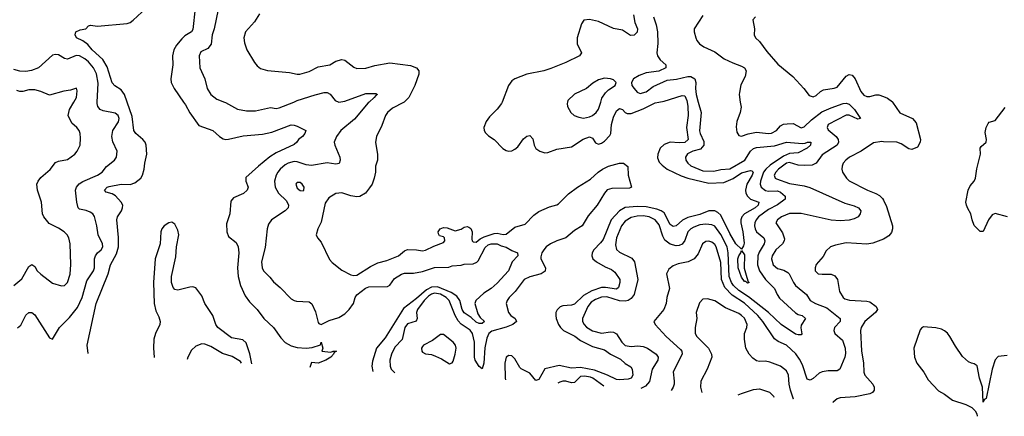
# Model space of a CAD drawing. Header units: inches. Extents: x 1245430 to 1420861, y 606325 to 671315.
# Tile 269 of 319: x 1394209 to 1400811, y 607894 to 610552. Entities that reach past the tile are written whole.
import ezdxf

# ---------------------------------------------------------------- set-up
doc = ezdxf.new("R2010")
doc.units = ezdxf.units.IN
doc.header["$MEASUREMENT"] = 0
for name, color, linetype in [('B3690', 7, 'Continuous'), ('B3691', 7, 'Continuous'), ('B4600', 7, 'Continuous'), ('B4601', 7, 'Continuous')]:
    doc.layers.add(name, color=color, linetype=linetype)

msp = doc.modelspace()

# ---------------------------------------------------------------- linework, layer by layer
at = {"layer": 'B3690', "color": 5}
for points, elevation in [([(1394169, 608771), (1394224.7, 608815.3), (1394270, 608897.6), (1394290, 608910.4), (1394310, 608898), (1394327.2, 608870), (1394350, 608845.7), (1394430, 608787.2), (1394490, 608768.7), (1394510, 608770.4), (1394530, 608790.5), (1394546.9, 608846.9), (1394552.5, 608912.5), (1394546.8, 609050), (1394539.2, 609090), (1394527.2, 609110), (1394507.2, 609130), (1394470, 609154.8), (1394407.1, 609187.1), (1394371.2, 609230), (1394361.3, 609250), (1394354.5, 609330), (1394328.9, 609410), (1394325.1, 609450), (1394332.8, 609470), (1394350, 609494.4), (1394413, 609547), (1394450, 609594), (1394470, 609603.6), (1394530, 609615.6), (1394579.6, 609650), (1394595.6, 609670), (1394615.1, 609710), (1394617.6, 609757.6), (1394614.5, 609790), (1394607.3, 609810), (1394592, 609830), (1394558, 609858), (1394533.6, 609910), (1394543.5, 609950), (1394573.2, 610000)], 680), ([(1394194, 608486), (1394216, 608504), (1394250, 608572.4), (1394270, 608588.7), (1394290, 608588.7), (1394310, 608574.4), (1394410, 608421), (1394430, 608411), (1394475.1, 608490), (1394544.1, 608555.9), (1394596.2, 608623.8), (1394628.7, 608690), (1394658.8, 608801.2), (1394705, 608870), (1394711, 608890), (1394711.8, 608950), (1394717.5, 608970), (1394730.9, 608989.1), (1394754.5, 609010), (1394766.4, 609030), (1394763.8, 609050), (1394735.5, 609110), (1394727.1, 609170), (1394710, 609232.3), (1394698.7, 609250), (1394681.8, 609261.8), (1394653.9, 609273.9), (1394610, 609282.7), (1394601.1, 609290), (1394591.6, 609330), (1394583.8, 609410), (1394589.8, 609430), (1394608.7, 609451.3), (1394633.4, 609466.6), (1394730.9, 609510), (1394761.4, 609530), (1394791.9, 609568.1), (1394844.4, 609610), (1394858.5, 609630), (1394863.1, 609670), (1394832.9, 609732.9), (1394826, 609770), (1394834.7, 609810), (1394872.7, 609867.3), (1394876.5, 609890), (1394868.9, 609910), (1394850, 609925.8), (1394770, 609940.6), (1394749.7, 609950), (1394732.7, 609970), (1394727.9, 609990), (1394728.4, 610000)], 660), ([(1394669, 608316.1), (1394661.4, 608370), (1394722.3, 608650), (1394802.3, 608850), (1394818.3, 608910), (1394857.5, 608982.5), (1394871.3, 609030), (1394871.8, 609091.8), (1394859.6, 609210), (1394865.9, 609230), (1394891.8, 609270), (1394899.5, 609290), (1394899.8, 609310), (1394890.7, 609330), (1394852.5, 609372.5), (1394830, 609384.5), (1394790, 609396), (1394777.6, 609410), (1394795.1, 609430), (1394810, 609434.6), (1394890, 609450.1), (1394950, 609447.9), (1394981.3, 609458.7), (1395022.4, 609490), (1395033, 609510), (1395044.7, 609550), (1395048.5, 609591.5), (1395061.6, 609650), (1395057.5, 609710), (1395049.8, 609730), (1395034.6, 609750), (1394987.6, 609790), (1394973.6, 609810), (1394963.3, 609903.3), (1394929.5, 610000)], 640), ([(1395308.6, 610000), (1395321.7, 609981.7), (1395350, 609928.4), (1395410, 609843.2), (1395504.9, 609810), (1395549.4, 609769.4), (1395574, 609754), (1395590, 609749.2), (1395610, 609750.2), (1395707.4, 609772.6), (1395836.4, 609783.6), (1395900.9, 609799.1), (1396030, 609846.5), (1396050, 609845.7), (1396070, 609838.7), (1396126.8, 609810), (1396122, 609790), (1396105.5, 609770), (1396079.1, 609750), (1396066.4, 609730), (1396050, 609715.1), (1395930, 609659.5), (1395886.7, 609633.3), (1395809.6, 609570.4), (1395726.3, 609493.7), (1395724.9, 609470), (1395741.6, 609430), (1395735.5, 609410), (1395710, 609386.3), (1395642.3, 609357.7), (1395624.9, 609335.1), (1395619.1, 609250), (1395596.5, 609183.5), (1395598.4, 609130), (1395610, 609099.6), (1395659.6, 609059.6), (1395674.9, 609030), (1395679.1, 608990), (1395670.1, 608890.1), (1395674.3, 608830), (1395690, 608770.3), (1395721.2, 608701.2), (1395750, 608660.3), (1395801.6, 608610), (1395845.5, 608550), (1395910.4, 608490), (1395959.2, 608419.2), (1395990, 608388.9), (1396030, 608367.4), (1396070, 608356.1), (1396130, 608351.5), (1396170, 608354.2), (1396226.6, 608373.4), (1396230.4, 608390.3), (1396241, 608350), (1396234, 608330), (1396296.4, 608323.6), (1396310, 608331.3), (1396334, 608330), (1396318, 608322), (1396314, 608310), (1396296, 608290), (1396261, 608270), (1396210, 608249.5), (1396166, 608254), (1396154.6, 608221.4)], 640), ([(1395582.7, 610000), (1395590, 609997.3), (1395670, 609952.7), (1395730, 609940.8), (1395790, 609942), (1395890, 609963.1), (1395930, 609957.7), (1395950, 609960.2), (1396047.1, 610000)], 660), ([(1396552.5, 610000), (1396545.8, 609994.2), (1396454.2, 609885.8), (1396362.9, 609810), (1396333.8, 609770), (1396318, 609730), (1396322, 609710), (1396355.3, 609630), (1396357.4, 609610), (1396352.2, 609587.8), (1396330, 609584.5), (1396270, 609593.7), (1396165.6, 609574.4), (1396130, 609580.2), (1396070, 609600.4), (1396050, 609601.4), (1396010, 609590.9), (1395990, 609579.3), (1395955, 609550), (1395939.5, 609530), (1395928.3, 609510), (1395917, 609470), (1395921.3, 609430), (1395945.6, 609390), (1395998.7, 609338.7), (1396010.8, 609310), (1396009.4, 609290.6), (1395990, 609271.6), (1395897.6, 609210), (1395877.6, 609182.4), (1395869.1, 609150.9), (1395855, 609025), (1395831.4, 608930), (1395835.3, 608890), (1395844.6, 608870), (1395887, 608827), (1395910, 608795.8), (1395956.8, 608756.8), (1396030, 608680.3), (1396049.3, 608669.3), (1396066.3, 608666.3), (1396150, 608660.3), (1396168.1, 608648.1), (1396193.5, 608593.5), (1396210, 608522.8), (1396215.1, 608515.1), (1396230, 608508.6), (1396283.2, 608536.8), (1396350, 608555.8), (1396390, 608580.8), (1396418.4, 608610), (1396446.9, 608650), (1396457.9, 608690), (1396470, 608707.7), (1396527.6, 608752.4), (1396550, 608761.1), (1396675.9, 608764.1), (1396690, 608772.1), (1396721.3, 608818.7), (1396770, 608845.8), (1396790, 608852.3), (1396850, 608853.1), (1396910, 608864.8), (1396990, 608891.4), (1397086.6, 608893.4), (1397110, 608901.6), (1397170, 608906.8), (1397190, 608913), (1397250, 608915.5), (1397273.6, 608926.4), (1397283.5, 608936.5), (1397330, 609026.4), (1397350, 609043.6), (1397371, 609051), (1397410, 609051), (1397437, 609037), (1397470, 609027.2), (1397510, 609004.3), (1397548, 608990), (1397550.3, 608970), (1397512, 608930), (1397486, 608870), (1397410, 608786.4), (1397371.5, 608750), (1397321.4, 608718.6), (1397267.6, 608670), (1397260.7, 608650), (1397281.6, 608581.6), (1397297.4, 608557.4), (1397326, 608530), (1397310, 608516.9), (1397290, 608515.1), (1397270, 608525.2), (1397235.8, 608555.8), (1397190, 608587.6), (1397175.4, 608610), (1397161.1, 608670), (1397139.2, 608699.2), (1397103.2, 608723.2), (1397010, 608761.5), (1396970, 608759.7), (1396937.5, 608742.5), (1396870, 608682.8), (1396783.7, 608616.3), (1396660.1, 608419.9), (1396602.5, 608350), (1396575.7, 608264.3), (1396571.4, 608230), (1396577.5, 608194.4)], 660), ([(1396787.4, 610000), (1396783.6, 609996.4), (1396710, 609959.8), (1396676.1, 609930), (1396662.8, 609910), (1396638, 609842), (1396602.4, 609770), (1396594, 609730), (1396607.6, 609647.6), (1396607.4, 609610), (1396596, 609570), (1396594.4, 609530), (1396586.4, 609490), (1396571.8, 609450), (1396555, 609425), (1396528.1, 609390), (1396490, 609366.8), (1396470, 609364.2), (1396430, 609370.6), (1396369.3, 609390.7), (1396330, 609387.3), (1396281.8, 609358.2), (1396257.4, 609322.6), (1396230, 609195.3), (1396208.2, 609150), (1396197.3, 609110), (1396206, 609090), (1396230, 609061), (1396285.9, 608945.9), (1396304.1, 608924.1), (1396370, 608873.4), (1396430, 608843.1), (1396450, 608836.9), (1396470, 608839.6), (1396562, 608898), (1396610, 608922.4), (1396670, 608938.6), (1396750, 608969.1), (1396790, 609002), (1396810, 609012), (1396869.6, 609010.4), (1396910, 609002.3), (1396930, 609006.4), (1396985, 609035), (1397050, 609058.8), (1397059.4, 609070), (1397057.3, 609090), (1397050, 609096.8), (1397024.6, 609104.6), (1397016.6, 609116.6), (1397016, 609130), (1397028.8, 609150), (1397050, 609159.9), (1397076.1, 609156.1), (1397130, 609136.1), (1397170, 609148.8), (1397190, 609162.2), (1397210, 609166.6), (1397221.6, 609161.6), (1397233.5, 609153.5), (1397243.8, 609130), (1397241.1, 609081.1), (1397242.6, 609070), (1397250, 609062.6), (1397270, 609061.8), (1397296.5, 609083.5), (1397323, 609097), (1397390, 609120.1), (1397410, 609121.6), (1397450, 609111.7), (1397470, 609114.2), (1397530, 609161.7), (1397598.2, 609181.8), (1397657.3, 609242.7), (1397690, 609266.8), (1397761.6, 609298.4), (1397810, 609310.1), (1397821.9, 609318.1), (1397890, 609385.4), (1397950, 609430.1), (1398036.6, 609483.4), (1398087.7, 609530), (1398117.2, 609550), (1398158, 609570), (1398230.2, 609590.2), (1398258.8, 609590), (1398287, 609567), (1398288.2, 609510), (1398311.3, 609428.7), (1398297.3, 609422.7), (1398179.1, 609420.9), (1398148.6, 609411.4), (1398130.1, 609389.9), (1398081.8, 609310), (1398021.8, 609238.2), (1397980.9, 609170), (1397930, 609138.2), (1397870, 609090.4), (1397809.8, 609070.2), (1397767.8, 609050), (1397739.5, 609030), (1397722.6, 609010), (1397710.1, 608990), (1397702.6, 608962.6), (1397703.8, 608950), (1397734.7, 608890), (1397732.9, 608867.1), (1397705.5, 608850), (1397630.1, 608829.9), (1397592.8, 608810), (1397531.6, 608730), (1397490.1, 608689.9), (1397477.2, 608670), (1397472.1, 608650), (1397486, 608590), (1397503.2, 608570), (1397530.9, 608550), (1397540.7, 608530), (1397515.6, 608510), (1397470, 608492.2), (1397374.4, 608465.6), (1397354, 608450), (1397341.6, 608418.4), (1397326.9, 608353.1), (1397320.9, 608250), (1397310, 608211.3), (1397290, 608227.1), (1397263.7, 608270), (1397259.5, 608290), (1397257.7, 608390), (1397244.8, 608450), (1397230, 608472.1), (1397170, 608511.4), (1397150, 608533.6), (1397128.3, 608570), (1397089.3, 608670), (1397069.1, 608690), (1397030, 608712.5), (1396990, 608719.7), (1396970, 608712.9), (1396950, 608699.5), (1396920.9, 608670), (1396876.1, 608610), (1396870.1, 608590), (1396874.4, 608550), (1396867.9, 608532.1), (1396810, 608514.8), (1396790.5, 608490), (1396773.9, 608410), (1396723.5, 608356.5), (1396702, 608310), (1396692.1, 608270), (1396693.5, 608230), (1396700.1, 608210), (1396723.6, 608185.1)], 680), ([(1397444.4, 610000), (1397440.5, 609990), (1397410, 609952.3), (1397358.9, 609901.1), (1397337.1, 609870), (1397322, 609830), (1397322.8, 609810), (1397332.7, 609792.7), (1397353.5, 609773.5), (1397390.5, 609750), (1397448.2, 609688.2), (1397470, 609675.3), (1397490, 609670.4), (1397510, 609672.7), (1397530, 609683.8), (1397550, 609700.4), (1397587.2, 609752.8), (1397610, 609772.3), (1397630, 609775.9), (1397650, 609753.7), (1397659.8, 609710), (1397670, 609688.9), (1397697.1, 609670), (1397730, 609660.2), (1397750, 609661.8), (1397810, 609684.8), (1397910, 609699), (1397987.7, 609752.3), (1398030, 609766.9), (1398050, 609757.2), (1398070, 609727.1), (1398090, 609717.1), (1398110, 609723.5), (1398130, 609736.8), (1398165.3, 609774.7), (1398172.7, 609790), (1398177.1, 609850), (1398190, 609899), (1398210, 609940.8), (1398230, 609956.5), (1398250, 609950.2), (1398269.1, 609929.1), (1398282.5, 609922.5), (1398310, 609923.2), (1398390, 609954.7), (1398470, 609995.3), (1398494.5, 610000)], 720), ([(1398684.7, 610000), (1398689.7, 609970), (1398691.9, 609910), (1398680.5, 609830), (1398691.2, 609748.8), (1398670, 609729.9), (1398630, 609726.1), (1398570, 609730.3), (1398530, 609716.4), (1398503.3, 609690), (1398486.9, 609650), (1398486, 609626), (1398496.5, 609596.5), (1398516, 609576), (1398550.9, 609550.9), (1398645.1, 609505.1), (1398690, 609489), (1398830, 609456.5), (1398930, 609461.5), (1398992.2, 609487.8), (1399050, 609525.2), (1399110, 609541), (1399118.5, 609538.5), (1399126.5, 609530), (1399120.1, 609510), (1399084.1, 609450), (1399076.8, 609410), (1399078, 609390), (1399088.4, 609368.4), (1399109.7, 609349.7), (1399164.9, 609330), (1399159.8, 609310), (1399141, 609290), (1399068.2, 609251.8), (1399050.1, 609229.9), (1399043.6, 609210), (1399044.2, 609190), (1399057.6, 609130), (1399066.4, 609053.6), (1399063.1, 609036.9), (1399050, 609013.2), (1399010, 609049), (1398970, 609118.3), (1398910, 609241.4), (1398890, 609260.6), (1398870, 609270.3), (1398830, 609269.9), (1398770, 609245.8), (1398690, 609226), (1398652.3, 609207.7), (1398610, 609171.1), (1398590, 609165.9), (1398570, 609178.4), (1398530, 609258), (1398511.2, 609271.2), (1398481.3, 609281.3), (1398410, 609298.3), (1398350, 609299.5), (1398270, 609293.3), (1398230, 609271.7), (1398175.8, 609210), (1398120.6, 609079.4), (1398104.1, 609055.9), (1398057.8, 609010), (1398047.8, 608990), (1398044.7, 608970), (1398052.8, 608950), (1398076, 608930), (1398135.8, 608895.8), (1398177.7, 608877.7), (1398199.5, 608859.5), (1398232.8, 608810), (1398234.1, 608790), (1398223.5, 608756.5), (1398210, 608746.7), (1398138.1, 608758.1), (1398110, 608757.8), (1398045.4, 608734.6), (1397990, 608703.4), (1397930, 608646.7), (1397910, 608639.7), (1397850, 608634.5), (1397833.1, 608626.9), (1397812.1, 608607.9), (1397804.1, 608590), (1397803, 608570), (1397805.9, 608550), (1397821.6, 608510), (1397834.4, 608490), (1397855.4, 608470), (1397930.4, 608430.4), (1397970, 608402.8), (1398050, 608362.8), (1398130, 608339), (1398171.2, 608310), (1398237.2, 608277.2), (1398270, 608247.2), (1398306, 608226), (1398315, 608210), (1398319.8, 608170), (1398310, 608150.9), (1398290, 608142.1), (1398230, 608137.7), (1398210, 608141.3), (1398150.9, 608170.9), (1398062.8, 608202.8), (1397970, 608220.7), (1397910, 608216.4), (1397825.5, 608234.5), (1397730, 608213.2), (1397690, 608141.1), (1397670, 608133.3), (1397630, 608183.9), (1397572.5, 608212.5), (1397562, 608222), (1397530, 608278.7), (1397510, 608299.8), (1397490, 608302.2), (1397470, 608289.7), (1397461.3, 608250), (1397464.4, 608150), (1397467.6, 608137.7)], 720), ([(1397882, 610000), (1397879.1, 609990), (1397882, 609970), (1397905.5, 609930), (1397927.3, 609910), (1397958, 609898), (1397990, 609892.7), (1398030, 609901.3), (1398050, 609910.3), (1398075.4, 609930), (1398090, 609953), (1398105, 610000)], 740), ([(1398758.5, 610000), (1398777.6, 609930), (1398768.1, 609808.1), (1398770.9, 609790), (1398795.9, 609736), (1398795.7, 609710), (1398774.9, 609685.1), (1398723.6, 609670), (1398687, 609653), (1398672.8, 609630), (1398676.6, 609610), (1398689.4, 609590), (1398710, 609572.5), (1398790, 609538.9), (1398863.4, 609536.6), (1398910, 609547.1), (1398970, 609552), (1399070.2, 609609.8), (1399110, 609670.1), (1399130, 609688.2), (1399150, 609694.5), (1399270, 609707.5), (1399350, 609732), (1399457.2, 609722.8), (1399475.9, 609724.1), (1399490.9, 609730.9), (1399512.8, 609730), (1399511.1, 609710), (1399488.4, 609690), (1399430, 609660.4), (1399370, 609654.3), (1399330, 609638.3), (1399242.2, 609577.8), (1399211.4, 609550), (1399196.8, 609530), (1399176.7, 609470), (1399175.2, 609450), (1399181.5, 609430), (1399210, 609407.2), (1399230, 609402.4), (1399290, 609404.4), (1399310, 609395.9), (1399341.6, 609370), (1399342.4, 609350), (1399290, 609310.4), (1399230, 609279.5), (1399162.5, 609230), (1399146.4, 609210), (1399138.1, 609190), (1399136.6, 609170), (1399140.1, 609150), (1399150.5, 609130.5), (1399197.7, 609090), (1399205.5, 609070), (1399200.9, 609050), (1399166.8, 608993.2), (1399159.3, 608970), (1399156.8, 608910), (1399169.6, 608870), (1399210, 608811.8), (1399270, 608751.3), (1399287, 608710), (1399304.8, 608684.8), (1399410, 608587.9), (1399430, 608576.8), (1399456.4, 608570), (1399478.4, 608550), (1399450, 608505.2), (1399446.2, 608486.2), (1399453.7, 608446.3), (1399450, 608441.2), (1399430, 608439.7), (1399410, 608445.3), (1399315.3, 608510), (1399230.8, 608590.8), (1399094.9, 608694.9), (1399030, 608738.1), (1398996, 608770), (1398982.2, 608790), (1398967, 608830), (1398959.2, 608990), (1398952.8, 609030), (1398910, 609113.1), (1398870, 609167.5), (1398850, 609178.3), (1398810, 609182.5), (1398770, 609176.3), (1398730, 609161.7), (1398710.1, 609149.9), (1398690.1, 609130), (1398668, 609072), (1398652.1, 609047.9), (1398630, 609038.4), (1398610, 609037.4), (1398570, 609048.1), (1398534.7, 609074.7), (1398521.4, 609101.4), (1398497.4, 609177.4), (1398470, 609210.8), (1398430, 609230.3), (1398390, 609238), (1398350, 609235.1), (1398310, 609225.4), (1398270, 609202.4), (1398244.1, 609170), (1398211.8, 609090), (1398204, 609044), (1398211.9, 609011.9), (1398230, 608993), (1398313.1, 608953.1), (1398331.3, 608930), (1398353.2, 608810), (1398328.3, 608710), (1398310, 608683.2), (1398289.3, 608670.7), (1398270, 608665.5), (1398230, 608668.5), (1398146, 608694), (1398110, 608692.1), (1398070, 608677.6), (1398041.8, 608658.2), (1398019.6, 608630), (1397983, 608550), (1397983, 608530), (1397993.2, 608510), (1398010.5, 608490.5), (1398050, 608466.6), (1398110, 608450.7), (1398170, 608459.5), (1398190, 608458), (1398210, 608447.2), (1398246, 608390), (1398269.7, 608369.7), (1398310, 608361.8), (1398353.8, 608366.2), (1398390, 608362.7), (1398419.7, 608350), (1398476.9, 608310), (1398491, 608290), (1398488, 608270), (1398449.5, 608210), (1398433.1, 608126.9), (1398404.4, 608095.6), (1398374.9, 608079.9)], 740), ([(1399040.9, 610000), (1399046, 609966), (1399039.7, 609930), (1399017.6, 609870), (1399014.2, 609834.2), (1399017.7, 609797.7), (1399030, 609776.5), (1399050, 609771.3), (1399093.1, 609786.9), (1399150, 609798.9), (1399230, 609788.3), (1399250, 609790.6), (1399284.5, 609810), (1399310, 609840.2), (1399330, 609851), (1399354.7, 609854.7), (1399395.1, 609855.1), (1399450, 609828.2), (1399470, 609832.9), (1399518.7, 609881.3), (1399586.6, 609933.4), (1399650, 609961.2), (1399730, 609989.6), (1399750, 609992.6), (1399770, 609985.8), (1399806.7, 609950), (1399847.3, 609890), (1399830, 609886.3), (1399771.2, 609911.2), (1399750, 609912.8), (1399630.1, 609850), (1399623.4, 609830), (1399630, 609812.9), (1399683.1, 609770), (1399697.4, 609750), (1399700.3, 609730), (1399690.3, 609710), (1399590, 609645.9), (1399550, 609589.9), (1399523.3, 609576.7), (1399470, 609573.8), (1399430, 609578.1), (1399370, 609594.9), (1399350, 609590.8), (1399297.8, 609550), (1399278.4, 609530), (1399268.3, 609510), (1399274, 609490), (1399284.3, 609484.3), (1399370, 609453.7), (1399470, 609439.6), (1399507.3, 609427.3), (1399742.8, 609322.8), (1399805.3, 609305.3), (1399833, 609290), (1399848, 609270), (1399844.9, 609250), (1399830.6, 609230), (1399803.6, 609216.4), (1399770.9, 609209.1), (1399710, 609204.7), (1399650, 609208.4), (1399450, 609253.3), (1399370, 609254), (1399316.1, 609230), (1399290.2, 609210), (1399279.6, 609190), (1399324.6, 609124.6), (1399336.5, 609083.5), (1399335.5, 609070), (1399323.8, 609050), (1399279.5, 609010), (1399254, 608970), (1399250.2, 608949.8), (1399261.9, 608910), (1399290, 608883.9), (1399332.9, 608872.8), (1399358.8, 608858.8), (1399368.7, 608848.7), (1399396.5, 608790), (1399410.9, 608770.9), (1399484.6, 608710), (1399509.6, 608669.6), (1399545.7, 608650), (1399620.3, 608620.3), (1399711.6, 608550), (1399710.2, 608530), (1399673.4, 608490), (1399667.3, 608470), (1399675.6, 608450), (1399725.3, 608405.3), (1399743.5, 608350), (1399746, 608314), (1399741.6, 608290), (1399708.8, 608211.2), (1399690, 608199.7), (1399630, 608199.5), (1399590, 608193.3), (1399570, 608183.8), (1399530, 608148.2), (1399510, 608136.9), (1399490, 608143.5), (1399458.5, 608238.5), (1399438.2, 608278.2), (1399412.9, 608312.9), (1399350, 608370.5), (1399295.2, 608395.2), (1399270, 608412.3), (1399192.7, 608530), (1399159, 608570), (1399070, 608653.1), (1398986.3, 608706.3), (1398938.3, 608758.3), (1398915, 608810), (1398910, 608924.2), (1398878.8, 609030), (1398870, 609045.3), (1398850, 609061.6), (1398830, 609067.5), (1398810, 609065.8), (1398788, 609050), (1398757.3, 608982.7), (1398730.8, 608949.2), (1398691, 608929), (1398624.2, 608915.8), (1398590, 608902.7), (1398560.7, 608879.3), (1398546.7, 608850), (1398566, 608750), (1398549.2, 608690), (1398543.6, 608650), (1398527.8, 608610), (1398462, 608530), (1398470.4, 608510), (1398544.7, 608430), (1398641, 608341), (1398649.3, 608330), (1398650.2, 608310), (1398590, 608192.7), (1398598, 608130), (1398597.6, 608110), (1398590.3, 608090.3), (1398577, 608067)], 760), ([(1400000, 609734.4), (1399990, 609734.8), (1399934.2, 609725.8), (1399852.2, 609670), (1399773.8, 609630), (1399748.1, 609610), (1399731.4, 609590), (1399722.8, 609570), (1399720.9, 609550), (1399727.2, 609530), (1399753.4, 609490), (1399771.9, 609471.9), (1399894.4, 609410), (1399950, 609388.1), (1399974, 609374), (1399993.9, 609353.9), (1400000, 609342.1)], 780), ([(1395765.2, 608246.2), (1395753.3, 608313.3), (1395726.8, 608386.8), (1395705.8, 608405.8), (1395630, 608420.2), (1395536.7, 608490), (1395524.3, 608510), (1395504.3, 608570), (1395450.4, 608650), (1395430, 608701), (1395390, 608754), (1395370, 608761.1), (1395350, 608759), (1395270, 608740.4), (1395250, 608744.7), (1395238.2, 608758.2), (1395227.4, 608790), (1395226, 608830), (1395256.5, 608963.5), (1395261.4, 609030), (1395276.1, 609110), (1395270, 609140.5), (1395250, 609181.8), (1395230, 609194), (1395210, 609190.7), (1395178, 609170), (1395161.7, 609150), (1395155.9, 609130), (1395151.3, 609050), (1395118.3, 608950), (1395106, 608790), (1395110.2, 608650), (1395121.6, 608601.6), (1395141.8, 608561.8), (1395150.4, 608530), (1395148.8, 608510), (1395119, 608450), (1395108, 608412), (1395106.3, 608350), (1395111.6, 608290), (1395111.3, 608287.9)], 640), ([(1400000, 609082.2), (1399930, 609054.4), (1399890, 609048.2), (1399750, 609055.6), (1399678.3, 609041.7), (1399646, 609030), (1399616.4, 609003.6), (1399595.6, 608964.4), (1399549.4, 608910.6), (1399541.8, 608890), (1399543.6, 608870), (1399563, 608850), (1399590, 608846), (1399650, 608847.2), (1399675.6, 608835.6), (1399692.9, 608810), (1399706.3, 608730), (1399730, 608690.4), (1399741.5, 608681.5), (1399772.6, 608672.6), (1399890, 608666.1), (1399910, 608660.9), (1399952.6, 608630), (1399960.2, 608610), (1399947.1, 608590), (1399876.5, 608530), (1399851.3, 608490), (1399846.7, 608470), (1399853.7, 608330), (1399867.5, 608252.5), (1399868.6, 608190), (1399876.3, 608170), (1399930.2, 608110), (1399937.7, 608090), (1399938, 608070), (1399926.8, 608053.2), (1399910, 608044.8), (1399810, 608024.6), (1399710, 608017.6), (1399689.3, 608010.7), (1399663.6, 607990), (1399660.6, 607985)], 780), ([(1399396.6, 608009.7), (1399396.5, 608010), (1399377.5, 608070), (1399368.8, 608110), (1399365, 608170), (1399350, 608199.7), (1399310, 608229.7), (1399238.2, 608258.1), (1399210, 608263.1), (1399170, 608261.2), (1399150, 608266.8), (1399124.1, 608284.1), (1399099.3, 608310), (1399078.9, 608350), (1399069.7, 608410.3), (1399069.5, 608450), (1399085.4, 608490), (1399087.2, 608510), (1399070, 608550.8), (1399050, 608570.7), (1399030, 608582.4), (1398940.6, 608620.6), (1398870, 608667), (1398820.5, 608680.5), (1398790, 608679.7), (1398766.3, 608653.7), (1398746, 608590), (1398750.3, 608550), (1398738, 608490), (1398739, 608450), (1398749.1, 608430), (1398826.7, 608350), (1398848.8, 608310), (1398850.2, 608290.2), (1398818.5, 608210), (1398776.9, 608130), (1398774.6, 608090), (1398782.3, 608053.9)], 780), ([(1395695.5, 608250.6), (1395690, 608260.4), (1395633.9, 608293.9), (1395570, 608315.9), (1395490, 608362.3), (1395450, 608377.7), (1395430, 608378.9), (1395390, 608364.7), (1395362.3, 608337.7), (1395337.3, 608290), (1395332.9, 608273.8)], 660), ([(1398126, 608095.7), (1398051.5, 608150), (1398036, 608156), (1397996.9, 608163.1), (1397970, 608159.9), (1397930, 608120.5), (1397910, 608118.1), (1397870, 608129.9), (1397850, 608129.8), (1397830, 608123.1), (1397818.4, 608115.3)], 740), ([(1399026.3, 608038.3), (1399050, 608047.9), (1399130, 608074), (1399170, 608078), (1399235.6, 608055.6), (1399263, 608030), (1399266, 608022)], 780)]:
    msp.add_lwpolyline(points, dxfattribs=dict(at, elevation=elevation))
for points, elevation in [([(1396070, 609460.5), (1396064.2, 609455.8), (1396060.3, 609450), (1396070, 609423.6), (1396090, 609406.5), (1396110, 609405.8), (1396115.4, 609410), (1396116.5, 609430), (1396103.5, 609450), (1396090, 609459.8)], 680), ([(1399090, 608785.4), (1399076.9, 608796.9), (1399070, 608797.6), (1399050, 608826), (1399027, 608890), (1399024.2, 608950), (1399030, 608970.4), (1399045.4, 608990), (1399050, 609006), (1399070, 608976), (1399066.9, 608886.9), (1399083.6, 608823.6), (1399094.7, 608794.7), (1399100.7, 608790)], 720), ([(1397030, 608442.9), (1396977.9, 608402.1), (1396916.5, 608370), (1396910, 608362.3), (1396903.2, 608350), (1396904.6, 608330), (1396910, 608323.8), (1396930, 608313.1), (1396970, 608308.1), (1396998.2, 608298.2), (1397038.4, 608278.4), (1397090, 608244.9), (1397110, 608251.8), (1397115.5, 608264.5), (1397130, 608310.4), (1397135.4, 608350), (1397130.4, 608370), (1397115.8, 608390), (1397050, 608442.4)], 720)]:
    msp.add_lwpolyline(points, close=True, dxfattribs=dict(at, elevation=elevation))
at = {"layer": 'B3691', "color": 5}
for points, elevation in [([(1394929.5, 610000), (1394911.5, 610051.5), (1394890, 610081.5), (1394847.6, 610107.6), (1394830, 610129.6), (1394794.9, 610234.9), (1394765.9, 610285.9), (1394696, 610350), (1394666, 610386), (1394631.5, 610410), (1394591.2, 610430), (1394582, 610450), (1394585.1, 610470), (1394615.2, 610484.8), (1394652.7, 610490), (1394670, 610511), (1394684.5, 610515.5), (1394730, 610507.4), (1394930, 610525.7), (1394950, 610533.4), (1394970, 610548.7), (1395058.2, 610630)], 640), ([(1395384.7, 610630), (1395370, 610486.6), (1395361.1, 610470), (1395316.8, 610443.2), (1395296, 610424), (1395259.6, 610380.4), (1395243.2, 610350), (1395234.3, 610310), (1395235.8, 610250), (1395223.5, 610156.5), (1395225.3, 610130), (1395243.9, 610090), (1395308.6, 610000)], 640), ([(1395538.9, 610621.1), (1395514.3, 610490), (1395500.1, 610450), (1395492.1, 610387.9), (1395470, 610359.8), (1395422.9, 610337.1), (1395411.5, 610310), (1395417, 610230), (1395450, 610154.8), (1395466.5, 610090), (1395490, 610050.4), (1395530, 610019.6), (1395582.7, 610000)], 660), ([(1395816.9, 610590), (1395782.9, 610537.1), (1395722.3, 610470), (1395712, 610430), (1395717.3, 610397.3), (1395732.7, 610350), (1395784.6, 610264.6), (1395802, 610242), (1395824.4, 610224.4), (1395870.3, 610210.3), (1396017.5, 610197.5), (1396070, 610186.3), (1396087.6, 610187.6), (1396150, 610205.5), (1396210, 610235.8), (1396289.8, 610250.2), (1396330, 610274.9), (1396370, 610284.2), (1396390, 610279.5), (1396450, 610233.4), (1396470, 610225.2), (1396530, 610226.9), (1396590, 610244.4), (1396690, 610262.7), (1396830, 610243.7), (1396868.8, 610228.8), (1396886, 610210), (1396886.2, 610186.2), (1396859.1, 610110), (1396818.5, 610030), (1396787.4, 610000)], 680), ([(1398324.6, 610584.6), (1398332.7, 610532.7), (1398350.9, 610490), (1398350, 610467.8), (1398330, 610447.9), (1398304.9, 610444.9), (1398250, 610480.5), (1398190, 610493.7), (1398090, 610538.7), (1398030, 610552.7), (1397992, 610548), (1397975.1, 610524.9), (1397948.2, 610430), (1397948, 610390), (1397975.8, 610330), (1397963.8, 610310), (1397870, 610264.2), (1397770, 610225.3), (1397724, 610210), (1397610, 610186.2), (1397530, 610154.8), (1397510, 610141.3), (1397487.4, 610110), (1397444.4, 610000)], 720), ([(1398459, 610570), (1398477.7, 610517.7), (1398486.8, 610470), (1398488.7, 610391.3), (1398480.3, 610330), (1398484.9, 610310), (1398503.8, 610283.8), (1398540.7, 610250), (1398541, 610230), (1398494.2, 610205.8), (1398410, 610196.4), (1398361.8, 610178.2), (1398325.2, 610154.8), (1398310.4, 610130), (1398312.7, 610110), (1398328.5, 610090), (1398350, 610066), (1398370, 610056.1), (1398410, 610068.7), (1398455.7, 610104.3), (1398550, 610145.5), (1398613.7, 610153.7), (1398690, 610170.8), (1398710.1, 610170.1), (1398735.3, 610155.3), (1398743.3, 610130), (1398740.8, 610090), (1398744.8, 610050), (1398758.5, 610000)], 740), ([(1398790, 610580.5), (1398730.7, 610490), (1398730.7, 610470), (1398742, 610430), (1398750, 610411.3), (1398766.8, 610390), (1398797.3, 610370), (1398870, 610336.1), (1398933.7, 610290), (1398990, 610262.1), (1399050, 610241.3), (1399068.5, 610230), (1399081.1, 610210), (1399072.7, 610170), (1399044.8, 610115.2), (1399035.1, 610064.9), (1399033.4, 610050), (1399040.9, 610000)], 760), ([(1399143, 610570), (1399124.2, 610550), (1399136, 610490), (1399134.4, 610450), (1399143, 610430), (1399170, 610406), (1399218.7, 610338.7), (1399292.8, 610252.8), (1399394, 610170), (1399467.3, 610090), (1399502.9, 610042.9), (1399530, 610034.9), (1399550, 610044.4), (1399578.4, 610070), (1399599.1, 610080.9), (1399670, 610093.2), (1399690, 610100.7), (1399750, 610174), (1399770, 610184.5), (1399790, 610180.2), (1399810, 610155.3), (1399850, 610070.3), (1399870, 610046), (1399890, 610036.9), (1399910, 610036.5), (1399950, 610047.5), (1399970, 610047.6), (1400000, 610036.7)], 780), ([(1394728.4, 610000), (1394734.6, 610125.5), (1394723.8, 610190), (1394704.1, 610230), (1394670.4, 610270), (1394646.3, 610290), (1394610, 610309.4), (1394588.9, 610311.1), (1394530, 610288.3), (1394510, 610290.7), (1394470, 610315.9), (1394450, 610319.1), (1394430, 610314), (1394335.8, 610230), (1394287.7, 610212.3), (1394250, 610205.6), (1394210, 610206.4), (1394170, 610217.5)], 660), ([(1398105, 610000), (1398113.5, 610026.5), (1398137.5, 610062.5), (1398157.8, 610082.2), (1398200.9, 610110), (1398209.4, 610130), (1398189.7, 610149.7), (1398170, 610155.8), (1398130, 610158.9), (1398090, 610149.6), (1398053, 610127), (1398009.1, 610090.9), (1397930, 610051.6), (1397884.9, 610010), (1397882, 610000)], 740), ([(1394573.2, 610000), (1394590.9, 610030), (1394595.1, 610075.1), (1394590, 610094), (1394550, 610079.7), (1394506.1, 610073.9), (1394410, 610046.6), (1394351.5, 610071.5), (1394310, 610081.6), (1394270, 610082), (1394230, 610070.7), (1394210, 610069.8), (1394190, 610076.2)], 680), ([(1396047.1, 610000), (1396070, 610009.4), (1396190, 610048.7), (1396250, 610063.2), (1396270, 610063.2), (1396290, 610052.6), (1396324.6, 610010), (1396350, 610000.2), (1396390, 610006.9), (1396530, 610057.9), (1396597.6, 610057.6), (1396608, 610050), (1396596.1, 610043.9), (1396586.7, 610030), (1396552.5, 610000)], 660), ([(1398494.5, 610000), (1398530, 610006.8), (1398650, 610042.8), (1398670, 610041.2), (1398683, 610010), (1398684.7, 610000)], 720)]:
    msp.add_lwpolyline(points, dxfattribs=dict(at, elevation=elevation))
at = {"layer": 'B4600', "color": 5}
for points, elevation in [([(1400061.2, 610000), (1400110, 609928), (1400195.5, 609890), (1400219.6, 609859.6), (1400250.2, 609750), (1400246.7, 609730), (1400230, 609698), (1400190, 609682.6), (1400170, 609685.7), (1400120.3, 609720.3), (1400090, 609730.9), (1400000, 609734.4)], 780), ([(1400833.2, 609230), (1400750, 609252.7), (1400730, 609243.7), (1400706, 609210), (1400670, 609132.7), (1400650, 609132.3), (1400610, 609173.2), (1400595.6, 609210), (1400587.3, 609250), (1400565.6, 609285.6), (1400556.9, 609310), (1400554, 609330), (1400569.7, 609410), (1400582.5, 609437.5), (1400609.6, 609470), (1400617.6, 609490), (1400627, 609553), (1400651.5, 609650), (1400649.6, 609690.4), (1400657, 609703), (1400689.2, 609730), (1400691.8, 609750), (1400683.2, 609796.8), (1400689.2, 609830), (1400703.2, 609856.8), (1400710, 609864.7), (1400750, 609876), (1400816.3, 609963.7)], 780), ([(1400000, 609342.1), (1400021.1, 609301.1), (1400060.6, 609170), (1400062.2, 609150), (1400055.2, 609124.8), (1400037, 609103), (1400012.8, 609087.2), (1400000, 609082.2)], 780), ([(1400830, 608302.6), (1400770, 608295.6), (1400750, 608272), (1400728.9, 608210), (1400690, 608014), (1400676, 608004), (1400670, 607988), (1400665.3, 608090), (1400645, 608150), (1400630, 608233.2), (1400610, 608246), (1400590, 608249.4), (1400570, 608259.7), (1400530, 608294), (1400483.5, 608363.5), (1400446.2, 608430), (1400430, 608450.7), (1400410, 608466.3), (1400390, 608477.1), (1400352.4, 608487.6), (1400270, 608494), (1400254.8, 608485.2), (1400246.5, 608473.5), (1400205.2, 608350), (1400208.4, 608290), (1400225.4, 608250), (1400271.4, 608190), (1400299.5, 608139.5), (1400370, 608066), (1400410, 608043), (1400463.4, 608003.4), (1400553, 607973), (1400593.7, 607953.7), (1400616.3, 607930), (1400626.4, 607910), (1400628, 607894.4)], 820)]:
    msp.add_lwpolyline(points, dxfattribs=dict(at, elevation=elevation))
at = {"layer": 'B4601', "color": 5, "elevation": 780}
msp.add_lwpolyline([(1400000, 610036.7), (1400027, 610027), (1400060.7, 610000.7), (1400061.2, 610000)], dxfattribs=at)

doc.saveas('drawing.dxf')
